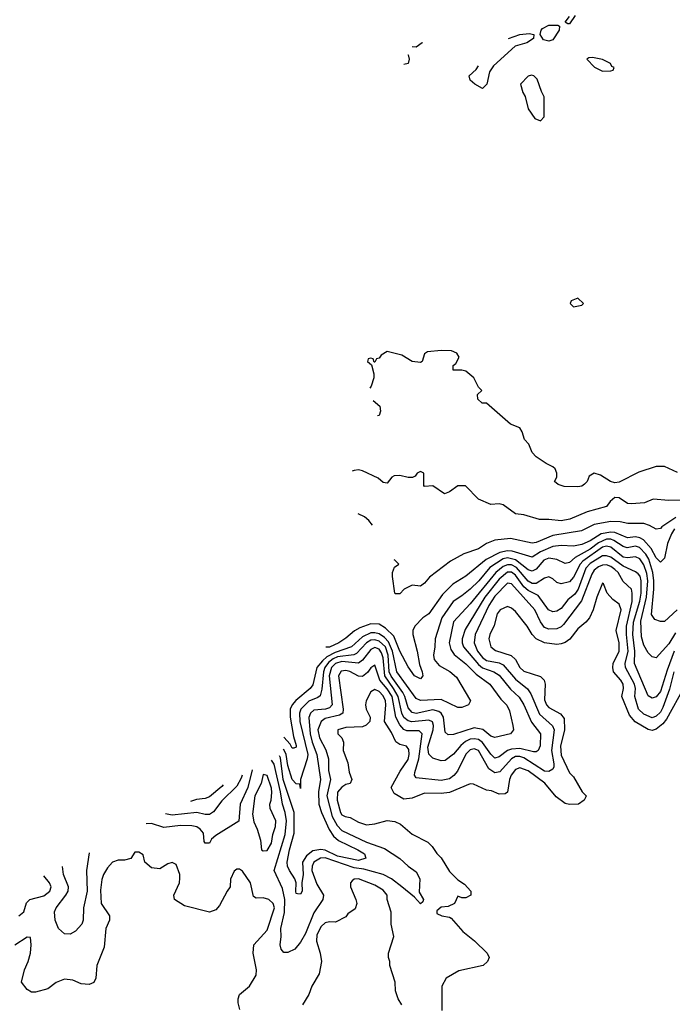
# Model space of a CAD drawing. Header units: inches. Extents: x 2348341 to 2479810, y 460419 to 613669.
# Tile 659 of 721: x 2435693 to 2438847, y 602063 to 606821. Entities that reach past the tile are written whole.
import ezdxf

# ---------------------------------------------------------------- set-up
doc = ezdxf.new("R2010")
doc.units = ezdxf.units.IN
doc.header["$MEASUREMENT"] = 0
doc.layers.add('C4630', color=7, linetype='Continuous')

msp = doc.modelspace()

# ---------------------------------------------------------------- linework, layer by layer
at = {"layer": 'C4630', "color": 2}
for points, elevation in [([(2438378, 606842), (2438350, 606802), (2438342, 606802), (2438328.7, 606810), (2438350, 606836)], 34), ([(2438055.4, 606729.8), (2438109.7, 606750.3), (2438155.3, 606755.3), (2438178, 606750), (2438176, 606730), (2438144.7, 606710), (2438087.3, 606692.7), (2437982.4, 606597.6), (2437963.8, 606570), (2437950.4, 606509.7), (2437930, 606489.2)], 34), ([(2437610, 606689.2), (2437590, 606689.9)], 34), ([(2437637.3, 606712.3), (2437638, 606710), (2437610, 606689.2)], 34), ([(2437569.2, 606651.2), (2437571.1, 606651.1), (2437576, 606630), (2437570, 606609), (2437550.6, 606604.1)], 34), ([(2437930, 606489.2), (2437893.2, 606510), (2437869.7, 606529.7), (2437866, 606550), (2437898.9, 606581.1), (2437910.8, 606598.9)], 34), ([(2438872.9, 604632.9), (2438810, 604662), (2438770, 604662.7), (2438684.7, 604635.3), (2438590, 604586.6), (2438570, 604583.7), (2438548, 604590), (2438500.2, 604620.2), (2438470, 604629.2), (2438444.7, 604615.3), (2438436.3, 604590), (2438423.7, 604576.3), (2438410, 604567.3), (2438390, 604564.5), (2438325.1, 604565.1), (2438295.5, 604575.5), (2438278, 604590), (2438288.9, 604611.1), (2438289, 604630), (2438281.2, 604650), (2438270, 604661.2), (2438237.2, 604677.2), (2438189.4, 604709.4), (2438169.3, 604729.3), (2438153.2, 604770), (2438132.9, 604792.9), (2438121.2, 604830), (2438110, 604848.7), (2438066, 604866), (2437950, 604968), (2437928.4, 604968.4), (2437907.3, 604987.3), (2437906, 605010), (2437926, 605030), (2437910, 605046), (2437888.7, 605090), (2437850, 605122), (2437830, 605128), (2437788.4, 605128.4), (2437788, 605150), (2437800.4, 605159.6), (2437818, 605190), (2437806, 605210), (2437780.4, 605220.4), (2437730, 605222), (2437663.6, 605216.4), (2437650, 605206), (2437638, 605170), (2437630, 605164), (2437590, 605169), (2437540.2, 605200.2), (2437470, 605218), (2437439.6, 605200.4), (2437430, 605186), (2437418, 605182), (2437410, 605166), (2437406, 605166), (2437402, 605182), (2437390, 605186), (2437378, 605182), (2437374, 605170), (2437394, 605154), (2437404.7, 605110), (2437404.7, 605090), (2437391.3, 605050), (2437384.9, 605040.3)], 38), ([(2437402, 604981.2), (2437434.4, 604954.4), (2437437.3, 604930), (2437430, 604909.2), (2437421.9, 604907.6)], 38), ([(2438910, 604499.5), (2438830, 604497.2), (2438755.3, 604504.7), (2438712.8, 604487.2), (2438650, 604482), (2438630, 604483.7), (2438591.1, 604511.1), (2438570, 604513), (2438547.1, 604492.9), (2438530, 604469.4), (2438436.5, 604443.5), (2438352.3, 604407.7), (2438310, 604399.3), (2438250, 604406), (2438205.6, 604405.6), (2438130, 604429), (2438090, 604434), (2438030, 604476), (2438010, 604481.2), (2437970, 604479), (2437910, 604504), (2437848.4, 604568.4), (2437810, 604568.7), (2437770, 604539), (2437746, 604530), (2437690, 604568), (2437650, 604566), (2437646, 604570), (2437646, 604630), (2437630, 604638), (2437614, 604630), (2437604.7, 604615.3), (2437591.3, 604608.7), (2437570, 604608.7), (2437530, 604619.3), (2437503, 604617), (2437491.3, 604610), (2437470, 604582), (2437450, 604584), (2437425.6, 604605.6), (2437350, 604641.2), (2437330, 604645.2), (2437310, 604642.7), (2437300.4, 604639.4)], 42), ([(2437397.8, 604377.8), (2437381.4, 604401.4), (2437359, 604419), (2437329.2, 604433.7)], 46), ([(2438865, 604415), (2438796, 604370), (2438790, 604362), (2438770, 604359), (2438737.6, 604377.6), (2438710, 604387), (2438633, 604387), (2438595.1, 604395.1), (2438550, 604396.9), (2438470, 604381.6), (2438409, 604351), (2438270, 604328.4), (2438190, 604295.1), (2438170, 604291.5), (2438065.5, 604314.5), (2437990, 604306.6), (2437950, 604289.5), (2437910, 604263.7), (2437840.4, 604239.6), (2437775.2, 604204.8), (2437673.4, 604126.6), (2437650, 604099), (2437630, 604084), (2437590, 604088.7), (2437552, 604070), (2437530, 604046), (2437510, 604046), (2437506, 604050), (2437495.3, 604130), (2437495.3, 604150), (2437504, 604176), (2437526, 604190), (2437506, 604210), (2437503.6, 604210.5)], 46), ([(2438858.4, 604361.6), (2438843.4, 604336.6), (2438824, 604290), (2438810, 604219), (2438790, 604199), (2438770, 604220.9), (2438745.3, 604265.3), (2438707.9, 604308), (2438690, 604317.7), (2438670, 604321.5), (2438630, 604317.7), (2438570, 604343.5), (2438550, 604345), (2438503.6, 604336.4), (2438450, 604302.7), (2438410, 604284.4), (2438370, 604277.6), (2438310, 604280.5), (2438270, 604275.4), (2438210.9, 604249.1), (2438170, 604224.2), (2438072.7, 604252.7), (2438050, 604254), (2438013.1, 604246.9), (2437947.6, 604212.4), (2437850, 604132), (2437786.6, 604093.4), (2437736.1, 604043.9), (2437670, 603949.3), (2437641, 603930), (2437602.8, 603890), (2437593.4, 603870), (2437592.7, 603850), (2437614.9, 603770), (2437625.8, 603705.8), (2437639.1, 603670), (2437641, 603650), (2437630, 603635.3), (2437601.2, 603650), (2437570, 603694), (2437530, 603769.4), (2437501.4, 603841.4), (2437461, 603881), (2437430, 603899.7), (2437390, 603902.2), (2437337.8, 603882.2), (2437311.4, 603868.6), (2437270, 603831.8), (2437236.3, 603810), (2437190, 603789.7), (2437172.1, 603789.4)], 50), ([(2438870.6, 603970), (2438810, 603912.7), (2438790, 603912.3), (2438763.3, 603923.3), (2438747, 603947), (2438758.2, 604070), (2438758.3, 604110), (2438752.4, 604150), (2438733.7, 604213.7), (2438718.7, 604238.7), (2438689.4, 604270), (2438670, 604277.2), (2438629.8, 604269.8), (2438610, 604275.6), (2438565.1, 604305.1), (2438550, 604310.6), (2438530, 604310.6), (2438490, 604293.2), (2438450, 604263.2), (2438378.2, 604221.8), (2438350, 604198.4), (2438330, 604194), (2438290, 604213.3), (2438250, 604218.5), (2438227, 604210), (2438190, 604166), (2438170, 604155.8), (2438150, 604163.1), (2438090, 604210.7), (2438050, 604220.2), (2438030, 604216.2), (2437966.1, 604173.9), (2437911.6, 604110), (2437870, 604069.7), (2437830, 604036.3), (2437788.2, 604010), (2437733.4, 603930), (2437700.5, 603830), (2437700.4, 603790), (2437693, 603750), (2437696.3, 603730), (2437721.1, 603701.1), (2437772.1, 603672.1), (2437803.9, 603643.9), (2437871.3, 603530), (2437862, 603510), (2437830, 603497.2), (2437810, 603498), (2437730, 603536.3), (2437630, 603531.8), (2437610, 603540.9), (2437516, 603670), (2437495.6, 603770), (2437475.5, 603815.5), (2437456.2, 603836.2), (2437430, 603852.8), (2437410, 603858.9), (2437390, 603858.4), (2437350, 603838.7), (2437297.1, 603790), (2437217.4, 603762.6), (2437178.1, 603741.9), (2437156.8, 603723.2), (2437130.2, 603690), (2437110, 603607), (2437096.4, 603590), (2437028, 603532), (2437010.3, 603510), (2437001.1, 603490), (2437000.3, 603450), (2437017.1, 603357.1), (2437030, 603314), (2437030, 603306), (2437018.8, 603301.2), (2437010, 603301.2), (2437000.7, 603320.7), (2436970, 603353.9)], 54), ([(2438862.5, 603857.5), (2438830, 603805.1), (2438770, 603738), (2438750, 603742), (2438730, 603762), (2438710, 603799), (2438698.3, 603838.3), (2438694.7, 603914.7), (2438723, 604030), (2438729.1, 604110), (2438724.2, 604144.2), (2438710, 604187), (2438690, 604216.3), (2438670, 604226), (2438630, 604220.4), (2438610, 604223.1), (2438550, 604272), (2438530, 604276.8), (2438510, 604272.3), (2438414.9, 604205.1), (2438401.8, 604190), (2438370, 604126.6), (2438350, 604104.5), (2438310, 604094.5), (2438290, 604101.2), (2438270, 604119), (2438250, 604129.2), (2438230, 604122), (2438190, 604097.4), (2438170, 604096.4), (2438150, 604107.4), (2438093.7, 604173.7), (2438070, 604186.5), (2438050, 604187.3), (2438030, 604179.3), (2437994.9, 604150), (2437870, 603997.6), (2437789.1, 603910.9), (2437768.8, 603810), (2437776.9, 603776.9), (2437793.6, 603753.6), (2437850, 603708.7), (2437898.8, 603658.8), (2437964.9, 603610), (2438018.4, 603538.4), (2438047.9, 603507.9), (2438060.5, 603480.5), (2438077.1, 603410), (2438079.1, 603390), (2438064.7, 603370), (2437990, 603352), (2437970, 603359.5), (2437930.9, 603390.9), (2437890, 603398.9), (2437790, 603366.6), (2437764.7, 603364.7), (2437750, 603378), (2437741.1, 603450), (2437729.8, 603469.8), (2437718.2, 603478.2), (2437690, 603485.3), (2437610, 603468.8), (2437590, 603472.6), (2437570, 603495.1), (2437554.6, 603550), (2437544.6, 603570), (2437488.9, 603648.9), (2437479.5, 603670), (2437474.6, 603750), (2437460.6, 603790), (2437430, 603818.6), (2437410, 603824.8), (2437390, 603822.5), (2437369.5, 603810.5), (2437321.5, 603758.5), (2437307.7, 603752.3), (2437230, 603742), (2437207.6, 603732.4), (2437185.4, 603714.6), (2437168.5, 603690), (2437161.4, 603670), (2437154.1, 603585.9), (2437145.8, 603554.1), (2437134.9, 603545.1), (2437090, 603527.2), (2437051.5, 603490), (2437045, 603470), (2437047.5, 603430), (2437085.3, 603270), (2437083.1, 603250), (2437050.8, 603150), (2437050, 603106), (2437047.3, 603127.3), (2437030, 603128.7), (2437009.7, 603150), (2436990, 603217.2), (2436980.6, 603270), (2436971, 603291), (2436967.3, 603294.2)], 58), ([(2438855.9, 603770), (2438821.6, 603678.4), (2438790, 603575.1), (2438770, 603549.3), (2438750, 603542.7), (2438730, 603554), (2438665.1, 603710), (2438666.5, 603770), (2438657, 603850), (2438660.2, 603910), (2438690, 604010.7), (2438696, 604050), (2438697.1, 604110), (2438692, 604132), (2438683, 604143), (2438670, 604153), (2438610, 604180.4), (2438550, 604223.1), (2438530, 604230.9), (2438510, 604230.9), (2438450, 604193.8), (2438430, 604171.1), (2438393, 604070), (2438375.5, 604044.5), (2438342.8, 604017.2), (2438310, 603976.2), (2438290, 603962.4), (2438270, 603959.6), (2438248.8, 603968.8), (2438198.2, 604038.2), (2438150, 604062.4), (2438130, 604080.4), (2438090, 604136.8), (2438070, 604150.8), (2438050, 604151.7), (2438010, 604117.2), (2437941.8, 604030), (2437846, 603874), (2437831.6, 603830), (2437831.7, 603810), (2437838.7, 603790), (2437910, 603704.9), (2437930, 603689.1), (2437984, 603670), (2438010, 603653.7), (2438065.7, 603585.7), (2438107.1, 603547.1), (2438130.3, 603510), (2438167, 603427), (2438210.4, 603370), (2438208.1, 603311.9), (2438198.8, 603290), (2438190, 603283.7), (2438176.4, 603283.6), (2438110, 603299.3), (2438070, 603296.8), (2438050, 603289.7), (2438010, 603258.4), (2437990, 603252), (2437970, 603272), (2437930, 603328.3), (2437910, 603342.7), (2437890, 603346.4), (2437870, 603344.2), (2437847.1, 603332.9), (2437825.7, 603314.3), (2437790, 603271.3), (2437750, 603242), (2437730, 603239.5), (2437690, 603251.8), (2437671.1, 603271.1), (2437665.7, 603305.7), (2437690.9, 603390), (2437693.7, 603410), (2437688.1, 603428.1), (2437670, 603436.4), (2437588.9, 603428.9), (2437570, 603432.2), (2437549.3, 603449.3), (2437540.3, 603470), (2437522.7, 603550), (2437500.2, 603590), (2437457.3, 603650), (2437450, 603737.2), (2437441.7, 603761.7), (2437430, 603779.1), (2437410, 603786.9), (2437390, 603778.3), (2437350, 603726), (2437330, 603712.4), (2437250, 603719.1), (2437220.3, 603710), (2437200.6, 603690), (2437189.4, 603650), (2437204.2, 603510), (2437190, 603495.8), (2437171, 603490), (2437115.1, 603484.9), (2437099.3, 603470), (2437090.3, 603449.7), (2437097.1, 603370), (2437106.4, 603330), (2437130.2, 603270), (2437147, 603150), (2437138, 603090), (2437139, 603030), (2437151.4, 602990), (2437188.5, 602908.5), (2437210, 602875.8), (2437234.1, 602854.1), (2437327.3, 602810), (2437359.1, 602790), (2437366.8, 602770), (2437330, 602758.3), (2437230, 602778.8), (2437170, 602807.9), (2437148.1, 602811.9), (2437110, 602804), (2437079.4, 602780.6), (2437060.9, 602750), (2437063.7, 602690), (2437057.3, 602650), (2437058.8, 602610), (2437050, 602595.3), (2437036.4, 602596.4), (2437030, 602598), (2437027.7, 602607.7), (2437029.5, 602650), (2437023.6, 602670), (2436996.9, 602710), (2436988.2, 602730), (2436985.7, 602750), (2436997.2, 602810), (2437020.4, 602890), (2437019.2, 602990), (2436967, 603150), (2436953.6, 603253.6), (2436949.7, 603263.1)], 62), ([(2438854.7, 603670), (2438834.2, 603585.8), (2438802.1, 603497.9), (2438790, 603475.6), (2438770, 603455.1), (2438750, 603448), (2438710, 603465.1), (2438684, 603490), (2438666.2, 603550), (2438668.6, 603590), (2438664.2, 603610), (2438620.4, 603690), (2438618.7, 603710), (2438633.8, 603770), (2438625.5, 603850), (2438626.2, 603890), (2438653.6, 604010), (2438653.7, 604050), (2438649.4, 604070), (2438610, 604106), (2438585.1, 604150), (2438570, 604164), (2438550, 604179.2), (2438530, 604186.2), (2438510, 604185.1), (2438490, 604176.8), (2438470, 604160.5), (2438458.3, 604141.7), (2438407.6, 604012.4), (2438321.2, 603898.8), (2438310, 603887.3), (2438290, 603877.6), (2438250, 603876.2), (2438230, 603884.5), (2438211, 603911), (2438183.6, 603970), (2438070, 604095.6), (2438050, 604097.6), (2437990, 604034.7), (2437960.8, 603990), (2437894.9, 603850), (2437890.3, 603810), (2437905.5, 603770), (2437930, 603738.9), (2437950, 603724.7), (2438010, 603714), (2438030, 603703.7), (2438090, 603633.7), (2438146.9, 603586.9), (2438163.2, 603563.2), (2438205.5, 603465.5), (2438268.2, 603408.2), (2438276.9, 603390), (2438262.8, 603290), (2438274.1, 603225.9), (2438275.3, 603210), (2438270, 603199.5), (2438250, 603188), (2438230, 603189.7), (2438130, 603253.8), (2438110, 603260.3), (2438090, 603259.8), (2438070, 603249.7), (2438013.9, 603186.1), (2437990, 603181.7), (2437960.4, 603200.4), (2437910, 603289.6), (2437890, 603298.3), (2437870, 603293), (2437850, 603271.8), (2437808.8, 603190), (2437791.8, 603168.2), (2437770, 603152.8), (2437730, 603143.9), (2437610, 603157.2), (2437602, 603170), (2437603.6, 603183.6), (2437622.4, 603250), (2437638, 603370), (2437624.4, 603384.4), (2437564.9, 603384.9), (2437550, 603391.1), (2437530, 603413), (2437510.7, 603450), (2437494.1, 603550), (2437470, 603587.6), (2437434, 603630), (2437410, 603701.2), (2437390, 603689.3), (2437374, 603666), (2437350, 603647.6), (2437330, 603649.6), (2437288.5, 603671.5), (2437270, 603675.8), (2437247, 603673), (2437234.9, 603650), (2437257, 603490), (2437254.9, 603470), (2437239.4, 603460.6), (2437170, 603444.2), (2437150, 603429.4), (2437134.6, 603390), (2437142.8, 603350), (2437173.5, 603293.5), (2437185.3, 603250), (2437186.3, 603193.7), (2437195.8, 603150), (2437178.2, 603070), (2437203.2, 602970), (2437227.1, 602927.1), (2437250, 602903.7), (2437370, 602847), (2437456.4, 602816.4), (2437530, 602768.2), (2437570, 602730.5), (2437610, 602703.8), (2437627.4, 602670), (2437624.5, 602604.5), (2437644.7, 602570), (2437642, 602558), (2437630, 602549), (2437601.5, 602581.5), (2437540.7, 602630), (2437489.6, 602670), (2437450.7, 602690.7), (2437356.2, 602716.2), (2437310, 602722.9), (2437170, 602770.7), (2437147.7, 602770), (2437115.3, 602750), (2437106.5, 602730), (2437106, 602710), (2437130, 602644), (2437162, 602590), (2437159.1, 602570), (2437114.5, 602505.5), (2437074.1, 602405.9), (2437050, 602362.7), (2437022.8, 602330), (2436990, 602312.7), (2436970, 602314), (2436957.2, 602330), (2436952.3, 602350), (2436957.6, 602390), (2436955.4, 602430), (2436973.6, 602506.4), (2436975.5, 602570), (2436962.9, 602622.9), (2436923, 602710), (2436976.4, 602883.6), (2436983.1, 602950), (2436976.1, 602990), (2436962.7, 603030), (2436954.5, 603090), (2436923.7, 603223.7), (2436911, 603243.5)], 66), ([(2438904.7, 603595.3), (2438818.6, 603441.4), (2438801.1, 603418.9), (2438770, 603393.3), (2438750, 603387), (2438730, 603391.5), (2438667.9, 603427.9), (2438640.1, 603460.1), (2438602.7, 603550), (2438611.5, 603590), (2438609.5, 603610), (2438598.4, 603630), (2438563.7, 603670), (2438559.5, 603690), (2438562, 603710), (2438591.1, 603770), (2438591.1, 603810), (2438575.6, 603870), (2438600.5, 603970), (2438590, 603997.2), (2438559.5, 604019.5), (2438533.2, 604050), (2438514.6, 604094.6), (2438510, 604098), (2438482, 604030), (2438464.9, 603970), (2438447.3, 603930), (2438430, 603909.2), (2438390, 603877.2), (2438351.7, 603828.3), (2438330, 603811.8), (2438310, 603804.5), (2438290, 603802), (2438230, 603809.6), (2438190, 603829.6), (2438169.4, 603850), (2438146, 603890), (2438090, 603961.2), (2438070, 603977.2), (2438050, 603986), (2438016, 603970), (2438001.6, 603950), (2437986.9, 603893.1), (2437965.5, 603850), (2437960.5, 603830), (2437970, 603791.3), (2437992.3, 603772.3), (2438069, 603749), (2438089, 603729), (2438110.6, 603690), (2438130, 603673), (2438210, 603647.3), (2438227.3, 603630), (2438233.4, 603610), (2438230, 603534), (2438239.3, 603510), (2438250, 603498), (2438307, 603467), (2438324.1, 603444.1), (2438326.5, 603390), (2438306.7, 603310), (2438310, 603266.8), (2438350, 603182), (2438370, 603162), (2438412, 603090), (2438430.9, 603070.9), (2438430, 603066), (2438422, 603050), (2438394, 603030), (2438350, 603029), (2438330, 603034), (2438285.4, 603065.4), (2438230.9, 603130.9), (2438150, 603191.2), (2438110, 603206.6), (2438090, 603198), (2438068.7, 603170), (2438060.4, 603150), (2438051.6, 603088.4), (2438039.6, 603080.4), (2438010, 603078), (2437974, 603094), (2437950, 603098), (2437887.3, 603127.3), (2437870, 603128), (2437770, 603086), (2437730, 603081.2), (2437650, 603084), (2437590, 603059.5), (2437550, 603055.1), (2437502.4, 603082.4), (2437489.4, 603110), (2437531.8, 603190), (2437570, 603246.8), (2437575.1, 603270), (2437573.6, 603293.6), (2437562, 603310), (2437530, 603318), (2437511.5, 603331.5), (2437490, 603377.2), (2437456, 603430), (2437462.4, 603510), (2437460.5, 603530), (2437450, 603554), (2437430, 603575.1), (2437410, 603583.7), (2437390, 603573.2), (2437367.3, 603530), (2437364, 603510), (2437367.3, 603490), (2437386.8, 603450), (2437386, 603430), (2437367.9, 603412.1), (2437350, 603403.7), (2437270, 603400.9), (2437231.3, 603390), (2437231.3, 603370), (2437250.7, 603350.7), (2437258.8, 603330), (2437257.3, 603290), (2437278.8, 603230), (2437285.4, 603185.4), (2437298, 603150), (2437291.3, 603130), (2437270, 603126), (2437250, 603112.7), (2437230, 603088.7), (2437227.8, 603050), (2437243.7, 602990), (2437250, 602979.1), (2437266, 602970), (2437290, 602965.5), (2437330, 602943), (2437370, 602930.8), (2437410, 602934.8), (2437470, 602951), (2437507.1, 602947.1), (2437533.7, 602933.7), (2437590, 602886), (2437666, 602846), (2437686.4, 602826.4), (2437710, 602792), (2437730.9, 602770.9), (2437770, 602704.7), (2437810, 602664.7), (2437843.6, 602643.6), (2437874, 602610), (2437874, 602590), (2437850, 602578), (2437830, 602578), (2437810, 602586), (2437794, 602550), (2437764.7, 602535.3), (2437730, 602533.2), (2437710, 602515.3), (2437710, 602502), (2437734, 602490), (2437770, 602484.7), (2437778.8, 602478.8), (2437835.3, 602415.3), (2437891.3, 602370), (2437952, 602310), (2437962, 602290), (2437954, 602270), (2437934, 602250), (2437816, 602224), (2437754, 602190), (2437734, 602150), (2437732.7, 602032.7)], 70), ([(2436817.7, 603196), (2436795.5, 603110), (2436759.5, 603030), (2436752, 602948), (2436641.6, 602878.4), (2436619.6, 602860.4), (2436610, 602842), (2436590, 602842), (2436585.2, 602850), (2436581.2, 602890), (2436566, 602910), (2436550, 602920.7), (2436526, 602926), (2436470, 602926.9), (2436390, 602917), (2436330, 602936.2), (2436304.3, 602934.6)], 66), ([(2436767.9, 603170.6), (2436763.4, 603156.6), (2436743.4, 603116.6), (2436670, 603046.6), (2436630, 602992.7), (2436610, 602980.9), (2436590, 602980.7), (2436550, 602989.7), (2436430, 602976.4), (2436398.9, 602982.8)], 62), ([(2436676.8, 603124.3), (2436670, 603116.3), (2436610, 603066.3), (2436590, 603058), (2436547.5, 603052.5), (2436518.7, 603043.8)], 58), ([(2436758, 602038), (2436749, 602070), (2436749, 602090), (2436755.3, 602110), (2436804, 602150), (2436835.5, 602204.5), (2436837.2, 602230), (2436821.2, 602310), (2436825.2, 602350), (2436890, 602421), (2436925.2, 602530), (2436919, 602550), (2436898, 602570), (2436870, 602577.2), (2436836.4, 602576.4), (2436824, 602584), (2436809.2, 602650), (2436770, 602706), (2436756.4, 602716.4), (2436743.6, 602716.4), (2436730, 602706), (2436712.7, 602667.3), (2436711.3, 602630), (2436696, 602610), (2436659.8, 602540.2), (2436641, 602519), (2436610, 602508.7), (2436490, 602539.3), (2436442, 602570), (2436438, 602590), (2436466, 602650), (2436467.3, 602672.7), (2436468, 602690), (2436450, 602738), (2436430, 602748), (2436410, 602742), (2436370, 602718), (2436330, 602722), (2436298, 602750), (2436290, 602786), (2436270, 602798), (2436250, 602798), (2436230, 602768), (2436199.8, 602760.2), (2436170, 602759), (2436142, 602750), (2436118, 602722), (2436098.8, 602690), (2436090, 602666), (2436084.7, 602615.3), (2436087.7, 602550), (2436126.8, 602490), (2436127.3, 602470), (2436110.5, 602429.5), (2436101.4, 602338.6), (2436066, 602250), (2436062, 602190), (2436051.1, 602168.9), (2436030, 602158), (2435990, 602162), (2435950, 602179), (2435910, 602184), (2435870, 602168.7), (2435830, 602138), (2435770, 602122), (2435750, 602122), (2435730, 602135.3), (2435702, 602170), (2435717.2, 602230), (2435735.1, 602270), (2435745.2, 602310), (2435748.7, 602350), (2435746, 602386), (2435730, 602388), (2435670, 602348.7)], 70), ([(2436029, 602794.5), (2436015.6, 602710), (2436019.5, 602610), (2436001.3, 602530), (2436000.5, 602470), (2435994, 602450), (2435963.9, 602416.1), (2435937.3, 602402.7), (2435910, 602404.2), (2435880.5, 602430), (2435864.7, 602470), (2435861.6, 602510), (2435869.6, 602530), (2435916.9, 602590), (2435927.8, 602610), (2435929.6, 602630), (2435905.6, 602690), (2435900.4, 602729.1)], 66), ([(2435688.7, 602490), (2435714, 602510), (2435726.6, 602553.4), (2435742, 602570), (2435810, 602587.7), (2435839.3, 602610), (2435846, 602630), (2435838, 602650), (2435810.3, 602683.2)], 70), ([(2437540.2, 602060.2), (2437522, 602090), (2437508.9, 602128.9), (2437508.7, 602170), (2437482, 602250), (2437482, 602270), (2437475.3, 602290), (2437475.3, 602310), (2437502, 602390), (2437489.2, 602450), (2437488.9, 602508.9), (2437469.2, 602569.2), (2437468.7, 602590), (2437450, 602614), (2437410, 602639.3), (2437330, 602668.7), (2437310, 602668), (2437299.6, 602660.4), (2437292, 602650), (2437292, 602630), (2437318, 602570), (2437322, 602550), (2437315.3, 602524.7), (2437279.6, 602500.4), (2437270, 602486), (2437219.6, 602460.4), (2437190, 602462), (2437170, 602457.2), (2437150, 602439), (2437130, 602398), (2437127.5, 602367.5), (2437146, 602310), (2437151.3, 602270), (2437141, 602210), (2437106, 602150), (2437091.3, 602110), (2437059.8, 602060.2)], 70)]:
    msp.add_lwpolyline(points, dxfattribs=dict(at, elevation=elevation))
for points, elevation in [([(2438250, 606717.6), (2438224.6, 606724.6), (2438208, 606750), (2438212.7, 606770), (2438220.5, 606779.5), (2438250, 606794.8), (2438294.4, 606794.4), (2438302, 606790), (2438301, 606770), (2438270, 606724.5)], 34), ([(2438462, 606638), (2438443.6, 606636.4), (2438434, 606630), (2438471.6, 606591.6), (2438510, 606572), (2438550, 606574), (2438562, 606578), (2438566, 606590), (2438555.3, 606595.3), (2438548, 606610), (2438510, 606628.7)], 38), ([(2438166.4, 606553.6), (2438150, 606548), (2438114, 606510), (2438124.7, 606470), (2438136, 606450), (2438151.3, 606390), (2438183.5, 606343.5), (2438210, 606332), (2438228.4, 606351.6), (2438228.4, 606448.4), (2438214.6, 606474.6), (2438194, 606534), (2438178, 606550)], 38), ([(2438390, 605475.3), (2438358, 605462), (2438354, 605450), (2438370, 605434), (2438410, 605442), (2438418, 605450)], 38), ([(2436870, 603174), (2436860.7, 603130), (2436830.6, 603070), (2436818, 602982), (2436824.6, 602944.6), (2436840.7, 602910), (2436856.9, 602856.9), (2436862, 602810), (2436870, 602804.7), (2436890, 602806), (2436910, 602842), (2436917, 602883), (2436930, 602922), (2436931.5, 602950), (2436904.5, 603010), (2436902.9, 603030), (2436909.4, 603050), (2436912.6, 603087.4), (2436910, 603108), (2436890, 603168.7)], 70)]:
    msp.add_lwpolyline(points, close=True, dxfattribs=dict(at, elevation=elevation))

doc.saveas('drawing.dxf')
